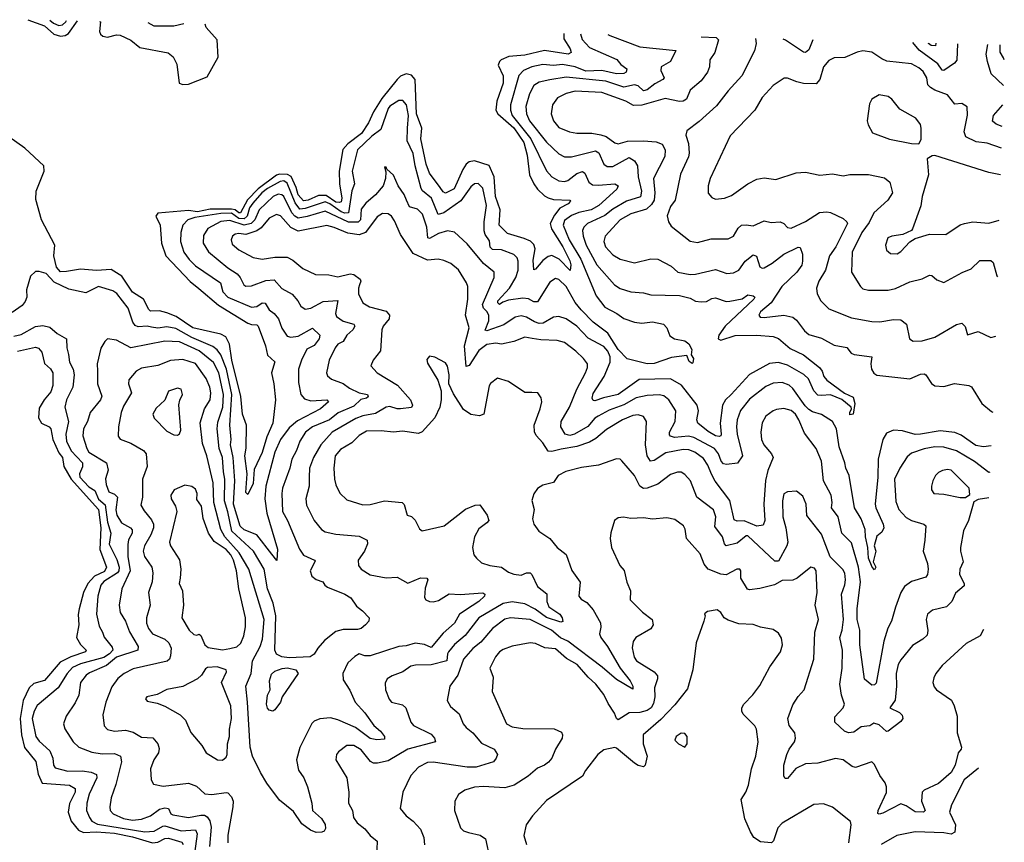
# Model space of a CAD drawing. Extents: x 1552294 to 1694791, y 811929 to 917222.
# Tile 643 of 643: x 1689317 to 1694791, y 909687 to 914257. Entities that reach past the tile are written whole.
import ezdxf

# ---------------------------------------------------------------- set-up
doc = ezdxf.new("R2010")
doc.units = 0

msp = doc.modelspace()

# ---------------------------------------------------------------- linework, layer by layer
at = {"layer": '0CON10XD'}
for points in [[(1689363.1, 914257.2), (1689455, 914223.4), (1689507.3, 914177.3), (1689545, 914165.9), (1689570.5, 914169.5), (1689589.1, 914180.9), (1689639.4, 914250.7)], [(1689484.8, 914254.3), (1689505, 914237.6), (1689535, 914225.9), (1689555, 914229), (1689574.6, 914245.4), (1689578.3, 914252.2)], [(1689760.4, 914247.9), (1689765.8, 914245.8), (1689761.5, 914191.5), (1689766.2, 914176.2), (1689778.6, 914165), (1689805, 914160), (1689855, 914173.2), (1689875, 914171.8), (1689935, 914143.4), (1689985, 914102.5), (1690143.5, 914073.5), (1690171.1, 914051.1), (1690190.9, 914010.9), (1690204.3, 913905), (1690225, 913897.9), (1690255, 913899.8), (1690360.2, 913939.8), (1690420.5, 914049.5), (1690415.1, 914145.1), (1690353.7, 914213.7), (1690348.6, 914231.8)], [(1690030.2, 914240.8), (1690063.7, 914223.7), (1690175, 914222.5), (1690228.8, 914235.2)], [(1692341.3, 914181), (1692341.4, 914151.4), (1692376.8, 914095), (1692382.9, 914075), (1692366.7, 914065), (1692235, 914085.8), (1692125, 914060.8), (1692037, 914053), (1691994.5, 914035), (1691983.9, 914025), (1691977.8, 914005), (1692004.6, 913945), (1692005.7, 913905), (1691968.8, 913805), (1691964.2, 913755), (1691975.2, 913735), (1692065, 913655.7), (1692119.9, 913575), (1692138.7, 913505), (1692151.6, 913395), (1692174.9, 913344.9), (1692195.9, 913315), (1692235, 913277.9), (1692255, 913267), (1692285, 913258.1), (1692375, 913255.4), (1692378.9, 913248.9), (1692366.5, 913235), (1692320.4, 913209.6), (1692289.4, 913170.6), (1692266.8, 913125), (1692274.2, 913095), (1692337, 912995), (1692375, 912918.2), (1692381.1, 912895), (1692376.9, 912863.1), (1692316.6, 912926.6), (1692275, 912947.2), (1692255, 912940.8), (1692225, 912919.3), (1692185, 912871.2), (1692175, 912867.5), (1692171.4, 912921.4), (1692181.9, 912985), (1692175, 913009.1), (1692156.1, 913026.1), (1692121.7, 913041.7), (1692029, 913069), (1691981.9, 913115), (1691988.8, 913201.2), (1691962.2, 913275), (1691954.4, 913385), (1691926.4, 913446.4), (1691846.3, 913473.7), (1691815, 913467.5), (1691799.7, 913455), (1691781.6, 913425), (1691732.1, 913317.9), (1691685, 913293.6), (1691670.8, 913300.7), (1691654.8, 913325), (1691595, 913404.2), (1691577.1, 913455), (1691547.7, 913595), (1691552.7, 913655), (1691522.9, 913735), (1691515.3, 913925.3), (1691495, 913948.9), (1691466, 913956), (1691435, 913943.2), (1691415, 913925.2), (1691330.6, 913819.4), (1691283.8, 913745), (1691257.2, 913685), (1691216.5, 913625), (1691141.9, 913568.1), (1691114.3, 913535.7), (1691093.1, 913415), (1691094.8, 913345), (1691107.4, 913265), (1691104.1, 913245.9), (1691095, 913241), (1691075, 913244.2), (1691020.4, 913280.4), (1690979, 913281), (1690920.3, 913255), (1690895, 913250.8), (1690864.7, 913285), (1690854.3, 913325), (1690826.9, 913386.9), (1690806.9, 913396.9), (1690761.1, 913398.9), (1690745, 913393.3), (1690642.1, 913317.9), (1690583.7, 913256.3), (1690545, 913184), (1690535, 913183.6), (1690515, 913200.4), (1690495, 913205.2), (1690376, 913204), (1690305, 913190.6), (1690255, 913198), (1690085, 913182.5), (1690074.5, 913165), (1690098.8, 913115), (1690105.2, 913015), (1690129.4, 912945), (1690265, 912803.6), (1690313.7, 912763.7), (1690422.2, 912672.2), (1690585, 912571.4), (1690605, 912563.5), (1690635, 912562.2), (1690643.8, 912555), (1690683.1, 912445), (1690694.2, 912394.2), (1690735.7, 912355.7), (1690717.5, 912295), (1690730, 912235), (1690738.5, 912145), (1690725.3, 912015), (1690690.6, 911939.4), (1690665, 911852.1), (1690621.5, 911758.5), (1690615, 911680), (1690585, 911620), (1690575, 911630), (1690581.8, 911735), (1690569.5, 911835), (1690577.1, 911877.1), (1690578.1, 912005), (1690555.7, 912065.7), (1690546.2, 912163.8), (1690496, 912365), (1690484.5, 912455), (1690462.3, 912495), (1690435, 912510.9), (1690278.9, 912545), (1690187.5, 912607.5), (1690135, 912629.4), (1690095, 912639.6), (1690045, 912638.4), (1690035, 912646.4), (1690005, 912704.2), (1689944.4, 912744.4), (1689885, 912831.6), (1689825, 912868.7), (1689745, 912864.4), (1689655, 912871.8), (1689578.1, 912858.1), (1689545, 912857.1), (1689522.7, 912882.7), (1689507.7, 912945), (1689512.9, 913005), (1689437.6, 913145), (1689407.8, 913257.8), (1689409, 913305), (1689452.7, 913415), (1689451.5, 913445), (1689345, 913544.2), (1689256, 913606)], [(1692435.1, 914178.8), (1692443.4, 914146.6), (1692485, 914103.1), (1692636.9, 914036.9), (1692658.3, 914008.3), (1692691.8, 913985), (1692688.8, 913965), (1692675, 913957.8), (1692635, 913956.1), (1692554.2, 913974.1), (1692465, 913971), (1692405, 913994.5), (1692335, 914008.1), (1692285, 914002.4), (1692225, 914009), (1692165, 913994.8), (1692117.9, 913975), (1692091.9, 913948.1), (1692046.4, 913783.6), (1692045.2, 913754.8), (1692054.8, 913725), (1692158.2, 913595), (1692246.7, 913416.7), (1692275, 913384.6), (1692315, 913362.8), (1692345, 913359.1), (1692365, 913364.7), (1692415, 913402.6), (1692445, 913413.8), (1692458.5, 913405), (1692480.8, 913355), (1692500.7, 913340.7), (1692535, 913337.5), (1692625, 913346), (1692644.3, 913335), (1692636.4, 913315), (1692536.5, 913225), (1692495, 913201.5), (1692425, 913186.3), (1692385, 913169.8), (1692345, 913141.2), (1692338.6, 913115), (1692370.9, 913035), (1692437.5, 912927.5), (1692522.3, 912722.3), (1692569.8, 912659.8), (1692636.2, 912625), (1692675, 912596.9), (1692735, 912577.8), (1692775, 912570.8), (1692835, 912579.5), (1692896.7, 912565), (1692913.8, 912545), (1692931.7, 912501.7), (1692957.5, 912485), (1693015, 912472.9), (1693037.1, 912457.1), (1693054.3, 912425), (1693050, 912395), (1693062.2, 912375), (1693058.6, 912351.4), (1693055, 912346.7), (1693038.9, 912358.9), (1693025, 912392.5), (1692940.2, 912379.8), (1692845, 912347), (1692805, 912345.2), (1692695, 912372.9), (1692644.9, 912425), (1692586.5, 912516.5), (1692505, 912576.7), (1692438.5, 912645), (1692405.8, 912685.8), (1692354.6, 912774.6), (1692315, 912814.7), (1692295, 912818.7), (1692265, 912798.9), (1692195, 912690.7), (1692175, 912690.6), (1692145, 912706.7), (1692115, 912710.2), (1692035, 912699.7), (1692002.6, 912687.4), (1691985, 912675.5), (1691975.5, 912685), (1691975.3, 912695), (1692039.6, 912765), (1692074.8, 912825.2), (1692089.2, 912865), (1692087.9, 912915), (1692081.8, 912935), (1692065, 912952.3), (1691995, 912979.1), (1691945, 912980.7), (1691933.5, 912993.5), (1691929.6, 913029.6), (1691904.6, 913064.6), (1691900, 913085), (1691899.8, 913135), (1691911.9, 913225), (1691891.6, 913321.6), (1691866.8, 913346.8), (1691845, 913344.5), (1691825, 913328.2), (1691769, 913251), (1691675, 913184.3), (1691644.3, 913174.3), (1691606.7, 913265), (1691556.4, 913306.4), (1691549, 913319), (1691515.5, 913445.5), (1691504.1, 913514.1), (1691471.1, 913585), (1691473.3, 913655), (1691478.8, 913725), (1691466.9, 913785), (1691447.9, 913807.9), (1691425, 913808.9), (1691375, 913776.1), (1691365, 913763.3), (1691325, 913647.7), (1691275, 913610.5), (1691195.3, 913535), (1691166.3, 913415), (1691179.1, 913345), (1691164.1, 913305.9), (1691145, 913183.9), (1691125, 913182.3), (1691105, 913189.7), (1691042.1, 913235), (1691015, 913245.3), (1690905, 913208.5), (1690874.9, 913204.9), (1690849, 913239), (1690805, 913348.8), (1690785, 913362.4), (1690765, 913358.6), (1690695, 913319.1), (1690664.2, 913295), (1690612.7, 913237.3), (1690595, 913211.2), (1690582.5, 913165), (1690565, 913151.1), (1690535, 913153.5), (1690495, 913181.7), (1690435, 913181.4), (1690291.3, 913158.7), (1690252.1, 913145), (1690224.1, 913115), (1690212.5, 913075), (1690211.8, 913025), (1690230.3, 912965), (1690259.5, 912925), (1690295, 912890.3), (1690433.4, 912795), (1690446.2, 912745), (1690473.9, 912715), (1690605, 912661.1), (1690635.9, 912664.1), (1690665, 912684.7), (1690682.3, 912682.3), (1690704.8, 912644.8), (1690732.7, 912625), (1690755.7, 912595.7), (1690775, 912544.3), (1690805, 912498.8), (1690825, 912494.2), (1690865, 912498.5), (1690945, 912544.3), (1690986.4, 912505), (1690981.9, 912485), (1690955, 912446.5), (1690914, 912426), (1690883.3, 912365), (1690867.7, 912315), (1690868, 912242), (1690879.2, 912175), (1690900.4, 912150.4), (1690935, 912139), (1691025, 912145.3), (1691034.4, 912135), (1690990, 912095), (1690861.8, 912028.2), (1690815, 911990.5), (1690766.4, 911925), (1690734.8, 911855.2), (1690685.6, 911665), (1690680.7, 911595), (1690691.3, 911515), (1690750.2, 911315), (1690747, 911253), (1690718.5, 911288.5), (1690636.2, 911395), (1690565, 911423.8), (1690543.2, 911443.2), (1690506.1, 911565), (1690514, 911696), (1690503.5, 911825), (1690488.3, 911895), (1690492.4, 911925), (1690485.2, 912005), (1690496.9, 912175), (1690466.7, 912316.7), (1690435.5, 912395.5), (1690415, 912423.8), (1690391.2, 912441.2), (1690275, 912492.4), (1690185, 912541.2), (1690135, 912551.9), (1690085, 912543.5), (1690049.9, 912549.9), (1690025, 912555.2), (1689975, 912551.3), (1689958.8, 912558.8), (1689946.8, 912576.8), (1689920, 912655), (1689856.8, 912736.8), (1689835, 912751.1), (1689755, 912774.6), (1689685, 912740), (1689589.8, 912759.8), (1689508.8, 912798.8), (1689465, 912846.9), (1689425, 912859.2), (1689405, 912858), (1689377.8, 912832.2), (1689355.8, 912755.8), (1689356.7, 912715), (1689348.5, 912691.5), (1689330.9, 912669.1), (1689275, 912630)], [(1692587.1, 914175.2), (1692598.6, 914168.6), (1692765, 914106.6), (1692965.5, 914085.5), (1692934.3, 914025), (1692883.6, 913995), (1692881.8, 913975), (1692900, 913935), (1692892.9, 913925), (1692848.3, 913901.7), (1692805, 913867.4), (1692785, 913861.4), (1692755, 913890), (1692735.9, 913895.9), (1692675, 913883), (1692575, 913915.2), (1692355, 913938.4), (1692265, 913924), (1692205, 913910.7), (1692175, 913892.5), (1692151.1, 913845), (1692131.1, 913775), (1692134.3, 913735), (1692151.7, 913695), (1692245, 913576), (1692315, 913512.9), (1692345.9, 913495.9), (1692385, 913494.7), (1692518.6, 913528.6), (1692537, 913517), (1692564.6, 913455), (1692582.6, 913442.6), (1692615, 913442.5), (1692705, 913491.7), (1692735, 913473.4), (1692752.1, 913445), (1692755.2, 913385), (1692773.5, 913305), (1692767.5, 913272.5), (1692691.2, 913248.8), (1692615.3, 913205), (1692570.4, 913169.6), (1692474.6, 913125), (1692452.5, 913105), (1692446.8, 913086.8), (1692450, 913055), (1692466, 913005), (1692525.2, 912895.2), (1692623.8, 912783.8), (1692655, 912764.6), (1692715, 912744.6), (1692785, 912740), (1692825, 912729.4), (1692984.8, 912724.8), (1693045, 912709.7), (1693075, 912693.9), (1693105, 912689.5), (1693135, 912692), (1693165, 912708.6), (1693185, 912711.9), (1693245, 912692.6), (1693265, 912693.2), (1693333.4, 912706.6), (1693365, 912727.9), (1693393.8, 912723.8), (1693403.1, 912715), (1693399.2, 912705), (1693238.9, 912555), (1693203.9, 912505), (1693200.9, 912485), (1693215, 912476.5), (1693295, 912502.4), (1693414.8, 912505.2), (1693506.6, 912496.6), (1693535, 912486.8), (1693601, 912431), (1693673.6, 912395), (1693762.7, 912325), (1693778.1, 912305), (1693788.1, 912275), (1693805, 912255.6), (1693903.1, 912183.1), (1693949.7, 912159.7), (1693960, 912125), (1693951.2, 912065), (1693931.3, 912061.3), (1693931.4, 912075), (1693942, 912095), (1693938.8, 912105), (1693887.4, 912147.4), (1693825, 912174), (1693775, 912168.6), (1693755, 912172.2), (1693732.5, 912195), (1693701.6, 912261.6), (1693676.8, 912286.8), (1693585, 912337.4), (1693535, 912352.2), (1693485, 912347.8), (1693374, 912286), (1693271.8, 912175), (1693240, 912145), (1693224.8, 912115.2), (1693210.7, 912015), (1693217.1, 911955), (1693214.7, 911945.3), (1693205, 911941.2), (1693185, 911946.1), (1693145, 911969.2), (1693087.8, 912015), (1693082.1, 912035), (1693091, 912085), (1693083.6, 912115), (1692997.1, 912227.1), (1692935, 912261.3), (1692760.7, 912259.3), (1692645, 912175.2), (1692562.6, 912157.4), (1692515, 912140.5), (1692505, 912142.5), (1692500.4, 912155), (1692505, 912180), (1692566.1, 912275), (1692599.2, 912355), (1692599.7, 912385), (1692587.2, 912415), (1692565, 912440.9), (1692478, 912488), (1692413.8, 912555), (1692355, 912596.1), (1692315, 912607.5), (1692285, 912603.9), (1692228, 912572), (1692205, 912568.9), (1692178.2, 912578.2), (1692135, 912605.3), (1692105, 912612.8), (1692072.5, 912605), (1692008.1, 912561.9), (1691915, 912527.9), (1691905, 912531.8), (1691924.7, 912584.7), (1691924.4, 912614.4), (1691915.8, 912635), (1691894.7, 912655), (1691890, 912675), (1691954.6, 912825), (1691954.4, 912855), (1691895, 912902.9), (1691805, 913012.5), (1691735, 913076.7), (1691695, 913083.8), (1691645, 913070.3), (1691595, 913041.7), (1691585.3, 913045.3), (1691580.7, 913105), (1691556.3, 913176.3), (1691529.4, 913205), (1691485, 913217.5), (1691466.7, 913255), (1691455, 913286.7), (1691421.1, 913335), (1691395, 913393.3), (1691357.5, 913427.5), (1691355, 913437.5), (1691345, 913440), (1691352.5, 913412.5), (1691350, 913375), (1691338.5, 913335), (1691295.9, 913284.1), (1691242.3, 913237.7), (1691215.9, 913205), (1691211.1, 913145), (1691198.3, 913131.7), (1691145, 913132.6), (1691015, 913194.3), (1690915, 913163.7), (1690865, 913155.1), (1690845.9, 913165.9), (1690830, 913185), (1690785, 913274.8), (1690774.2, 913284.2), (1690755, 913287.5), (1690726.4, 913275), (1690648.8, 913201.2), (1690624.9, 913145), (1690603.3, 913125), (1690565, 913115.4), (1690485, 913142.1), (1690435, 913136.6), (1690363.2, 913096.8), (1690338.9, 913058.9), (1690336.9, 913015), (1690367.7, 912967.7), (1690475, 912879.1), (1690525.4, 912845), (1690543.8, 912825), (1690563.6, 912785), (1690575, 912777.3), (1690605, 912778.2), (1690685, 912808.9), (1690731.3, 912811.3), (1690775, 912764.6), (1690832.4, 912732.4), (1690863.5, 912695), (1690879.4, 912665), (1690905, 912648.5), (1690935, 912655.3), (1691005, 912692.6), (1691085, 912698), (1691072.4, 912625), (1691078.1, 912608.1), (1691115, 912582.8), (1691174, 912565), (1691180.9, 912555), (1691169.7, 912535), (1691135.9, 912505), (1691115, 912468.9), (1691085.9, 912454.1), (1691070.5, 912435), (1691037.9, 912365), (1691023.5, 912295), (1691029.1, 912279.1), (1691049.8, 912259.8), (1691115, 912236.2), (1691151, 912211), (1691205, 912183.6), (1691250, 912175), (1691255, 912162), (1691245.9, 912154.1), (1691213, 912147), (1691175, 912109.4), (1691087.2, 912072.8), (1691039.1, 912035), (1690944.6, 911995), (1690906.4, 911965), (1690873.8, 911916.2), (1690856.4, 911863.6), (1690830, 911815), (1690818.2, 911765), (1690778.4, 911655), (1690773.8, 911625), (1690777.6, 911525), (1690806, 911476), (1690872.5, 911315), (1690895, 911282.7), (1690956.7, 911255), (1690959.2, 911249.2), (1690932.7, 911195), (1690940.4, 911165), (1690965, 911146.7), (1691003.3, 911135), (1691013.8, 911115), (1691028, 911105), (1691124.2, 911065.8), (1691157.5, 911045), (1691188.8, 910998.8), (1691223.2, 910973.2), (1691259.5, 910935), (1691257.6, 910915), (1691239.3, 910895), (1691215, 910875.9), (1691195, 910868.9), (1691115, 910870.5), (1691075, 910858.1), (1691012, 910808), (1690974.1, 910765.9), (1690955, 910732.2), (1690932.9, 910717.1), (1690815, 910711.3), (1690775, 910718.5), (1690745, 910732.4), (1690735.7, 910755), (1690741.7, 910945), (1690727.1, 911015), (1690693.9, 911095), (1690675.4, 911205.4), (1690616.6, 911305), (1690496.7, 911415), (1690473.6, 911523.6), (1690455.8, 911584.2), (1690458.4, 911705), (1690449.6, 911745), (1690444.5, 911825), (1690425.8, 911875), (1690415.2, 911985.2), (1690418.9, 912021.1), (1690447.3, 912105), (1690450.8, 912175), (1690424, 912295), (1690395, 912353.4), (1690315, 912418.3), (1690205, 912467.6), (1690125, 912471.3), (1689935, 912434.6), (1689855, 912477.8), (1689806.1, 912483.9), (1689789.7, 912470.3), (1689767.6, 912432.4), (1689747.7, 912345), (1689749.2, 912305), (1689750, 912235), (1689774.4, 912165), (1689765.6, 912145), (1689708.7, 912075), (1689693.5, 912025), (1689672.4, 911985), (1689668.8, 911945), (1689689.8, 911875), (1689701.9, 911855), (1689798.9, 911795), (1689810, 911755), (1689793.7, 911706.3), (1689797.5, 911675), (1689812.5, 911635), (1689845, 911621.2), (1689860.8, 911605), (1689852.5, 911535), (1689857.9, 911505), (1689883, 911463), (1689932.9, 911435), (1689943, 911423), (1689941.9, 911405), (1689922.7, 911367.3), (1689917.6, 911342.4), (1689919.2, 911275), (1689931.7, 911195), (1689884.6, 911095), (1689869.7, 911005), (1689875, 910964), (1689905.2, 910915.2), (1689926.8, 910856.8), (1689976.7, 910775), (1689974.6, 910755), (1689855, 910716.1), (1689799.7, 910670.3), (1689705, 910628.3), (1689687.3, 910615), (1689656, 910575), (1689645.8, 910504.2), (1689625, 910461.4), (1689575, 910388), (1689561.4, 910345), (1689567.6, 910317.6), (1689613.8, 910245), (1689645.3, 910215.3), (1689717.6, 910187.6), (1689775, 910179.7), (1689845, 910181.5), (1689877.5, 910165), (1689883.5, 910135), (1689852.2, 910007.8), (1689825.3, 909934.7), (1689817.5, 909885), (1689820.4, 909865), (1689837.1, 909845), (1689895, 909820.4), (1689945, 909810.5), (1689995, 909815.6), (1690045, 909834.2), (1690095, 909871.6), (1690125, 909879.7), (1690145.4, 909875.4), (1690157.8, 909845), (1690169.1, 909839.1), (1690255, 909824.7), (1690325, 909838.3), (1690345, 909837.6), (1690359.7, 909829.7), (1690375, 909807.1), (1690382.2, 909772.2), (1690371.5, 909665)], [(1693105, 914161.4), (1693188.7, 914159.2), (1693201.9, 914145), (1693181.4, 914075), (1693152.9, 914035), (1693152.2, 913995), (1693140.5, 913965), (1693105, 913916.9), (1693045, 913866), (1693024.3, 913815), (1693006, 913804), (1692985, 913802.7), (1692905, 913819.5), (1692775, 913782.2), (1692729.7, 913779.7), (1692686.9, 913805), (1692553.2, 913853.2), (1692405, 913859.8), (1692355, 913846.8), (1692306.2, 913823.8), (1692278.6, 913785), (1692271.1, 913735), (1692284.5, 913695), (1692315, 913657.5), (1692373.7, 913633.6), (1692415, 913626), (1692497.3, 913627.3), (1692548.3, 913618.3), (1692577.9, 913607.9), (1692625, 913573.2), (1692645, 913566.7), (1692696.8, 913583.2), (1692785, 913584.4), (1692855, 913578), (1692888.9, 913565), (1692904.8, 913535), (1692903.3, 913496.7), (1692841.3, 913375), (1692848.9, 913295), (1692843.8, 913255), (1692830.1, 913229.9), (1692802, 913205), (1692715, 913179.2), (1692655.4, 913145), (1692572, 913055), (1692563.9, 913025), (1692573.8, 912995), (1692615, 912950.4), (1692655, 912927.5), (1692735, 912906.2), (1692825, 912929.5), (1692865, 912926.2), (1692938.9, 912888.9), (1692975, 912854.5), (1693045, 912841.8), (1693075, 912843.6), (1693185, 912869.6), (1693247.6, 912847.6), (1693285, 912851.1), (1693315, 912865.6), (1693350.8, 912915), (1693395, 912951.1), (1693412.8, 912942.8), (1693432.5, 912885), (1693445, 912877.5), (1693455, 912879.1), (1693500, 912905), (1693564.4, 912955), (1693645, 912994.2), (1693655, 912991.2), (1693668.8, 912955), (1693669.6, 912915), (1693665, 912894.2), (1693638.2, 912855), (1693554.7, 912775), (1693495.2, 912684.8), (1693435.6, 912635), (1693425.8, 912615), (1693433.8, 912605), (1693455, 912602.7), (1693565, 912616.2), (1693615, 912605.4), (1693635, 912588.1), (1693679.2, 912529.2), (1693705, 912508.5), (1693775, 912487.3), (1693845, 912448.8), (1693915, 912436.6), (1693939.4, 912405), (1693956.5, 912396.5), (1694054, 912385), (1694048.8, 912345), (1694052.7, 912315), (1694065, 912292.9), (1694081.9, 912281.9), (1694265, 912262.1), (1694325, 912287.8), (1694345, 912290), (1694355, 912284), (1694386, 912236), (1694405, 912223.8), (1694455, 912218.8), (1694513.1, 912236.9), (1694594.4, 912224.4), (1694607.5, 912217.5), (1694666.5, 912125), (1694720.2, 912080.2), (1694726.1, 912077.8)], [(1693407.1, 914153.3), (1693410.4, 914125), (1693401.8, 914085), (1693331.1, 913945), (1693255, 913861.9), (1693190.8, 913779.1), (1693095, 913691.2), (1693025, 913640), (1693020.5, 913615), (1693035, 913570), (1693039.2, 913515), (1693035.3, 913494.8), (1692991.2, 913398.8), (1692961.5, 913255), (1692935, 913219.2), (1692917, 913167), (1692924.3, 913135), (1692939.5, 913109.5), (1693045, 913027.1), (1693085, 913018.9), (1693160.9, 913039.1), (1693255, 913040.4), (1693285.3, 913054.7), (1693311, 913099), (1693330, 913115), (1693355, 913118.2), (1693395, 913112.1), (1693455, 913139.4), (1693495, 913130.8), (1693545, 913134.3), (1693565, 913124.2), (1693585, 913102.9), (1693605, 913099.5), (1693685, 913136.8), (1693763.1, 913186.9), (1693805, 913190.3), (1693825, 913186.7), (1693895, 913153.3), (1693915.2, 913135.2), (1693918.2, 913125), (1693855, 912994.6), (1693819.3, 912945), (1693796.1, 912865), (1693759.2, 912805), (1693746.7, 912765), (1693750, 912735), (1693770.6, 912695), (1693815, 912651.4), (1693940.5, 912600.5), (1694055, 912580.5), (1694097.9, 912577.9), (1694175, 912591.8), (1694215, 912590), (1694247.8, 912565), (1694264.2, 912485), (1694285, 912472), (1694335, 912473.1), (1694405, 912493.8), (1694525, 912563.6), (1694555, 912570.8), (1694572.5, 912552.5), (1694586.7, 912506.7), (1694645, 912524.4), (1694715, 912492.5), (1694743.3, 912499.2)], [(1693726.4, 914144.8), (1693705, 914089.2), (1693685, 914075.7), (1693675, 914076.6), (1693575, 914142.7), (1693561.9, 914149.2)], [(1694530.8, 914123.4), (1694527.6, 914032.4), (1694514.2, 914015.8), (1694455, 913974.1), (1694445, 913977.1), (1694421.7, 914011.7), (1694317.2, 914087.2), (1694282.4, 914130)], [(1694409.5, 914126.6), (1694408.6, 914111.4), (1694385, 914114.1), (1694370, 914125), (1694368.6, 914127.7)], [(1694774.3, 913544.1), (1694695, 913571.3), (1694635, 913579.6), (1694576, 913606), (1694566.9, 913635), (1694586.6, 913726.6), (1694585, 913773.3), (1694555, 913791.2), (1694515, 913788), (1694475, 913840.5), (1694405, 913865.3), (1694380.3, 913880.3), (1694366.1, 913896.1), (1694360, 913935), (1694338.9, 913968.9), (1694315, 913990.4), (1694275, 914011.9), (1694137.3, 914027.3), (1694109.1, 914039.1), (1694055, 914077.5), (1694005, 914084.4), (1693972.4, 914077.6), (1693905, 914047.5), (1693845, 914044.5), (1693815, 914030.6), (1693785.3, 913994.7), (1693764.5, 913925.5), (1693745, 913901.4), (1693675, 913903.1), (1693637.1, 913912.9), (1693585, 913932.5), (1693567.6, 913932.4), (1693505, 913891.9), (1693444.7, 913825.3), (1693403.1, 913755), (1693267.2, 913612.8), (1693155.4, 913374.6), (1693144.4, 913335), (1693145, 913293.3), (1693165, 913268.8), (1693185, 913260.8), (1693235, 913265.6), (1693275, 913281.1), (1693364.7, 913345.3), (1693415, 913370.9), (1693455, 913378.2), (1693519.8, 913370.2), (1693633.3, 913406.7), (1693685, 913409.6), (1693765, 913393.3), (1693835, 913400.4), (1693895, 913390), (1693932.2, 913397.8), (1694035, 913397.3), (1694125, 913378.8), (1694154.3, 913355), (1694170, 913295), (1694142.7, 913255), (1694064.6, 913185), (1694040.1, 913129.9), (1693998.1, 913075), (1693945.4, 912965), (1693941.9, 912855), (1693991.4, 912775), (1694005, 912762.9), (1694035, 912754.5), (1694145, 912753.8), (1694185.3, 912764.7), (1694265, 912801.5), (1694335, 912817.9), (1694375, 912838.5), (1694387, 912837), (1694415, 912811.9), (1694455, 912797.5), (1694557, 912853), (1694607.3, 912872.7), (1694655, 912919.4), (1694715, 912918.6), (1694728.3, 912908.3), (1694748.6, 912835), (1694752.9, 912828.6)], [(1694786, 913892.2), (1694717, 913957), (1694697.2, 914025), (1694690.8, 914065), (1694698.3, 914118.9)], [(1694790.7, 914033.9), (1694787.1, 914045), (1694767.6, 914077.6), (1694768.6, 914117)], [(1694315, 913567.5), (1694328.3, 913591.7), (1694329.2, 913655), (1694324.2, 913675), (1694299.8, 913709.8), (1694209.6, 913759.6), (1694165, 913815.8), (1694145, 913830.6), (1694095, 913840), (1694054.5, 913815.5), (1694040.9, 913789.1), (1694028.6, 913695), (1694033.5, 913673.5), (1694058.3, 913628.3), (1694153.1, 913593.1), (1694275, 913569.2), (1694315, 913567.5)], [(1694778.4, 913664), (1694745, 913676.8), (1694724.2, 913694.2), (1694730.3, 913725), (1694782.4, 913783.8)], [(1694769.6, 913395.2), (1694705, 913408.6), (1694405, 913503.3), (1694389.3, 913500.7), (1694362.5, 913485), (1694368.6, 913395), (1694333.3, 913275), (1694326.3, 913223.7), (1694281.2, 913095), (1694274.2, 913085.8), (1694226, 913064), (1694165.3, 913054.7), (1694142.9, 913045), (1694129.4, 913005), (1694135, 912976.7), (1694157.9, 912957.9), (1694195, 912955.8), (1694215, 912969.2), (1694265, 913024), (1694295, 913042), (1694374.1, 913065.9), (1694465, 913063.1), (1694545, 913117.1), (1694570, 913125), (1694615, 913134.4), (1694705, 913127.1), (1694762.2, 913143.5)], [(1694717.3, 911889.9), (1694675.8, 911884.2), (1694632.4, 911892.4), (1694550, 911950), (1694515, 911963.9), (1694435, 911974), (1694325, 911955.2), (1694295, 911953.5), (1694225, 911973.6), (1694175, 911976.2), (1694135, 911960), (1694115.4, 911924.6), (1694089.1, 911815), (1694087, 911715), (1694073.1, 911565), (1694076.7, 911545), (1694117.7, 911455), (1694120.6, 911435), (1694110.3, 911409.7), (1694082.8, 911387.2), (1694068.2, 911335), (1694075.9, 911305), (1694061.4, 911245), (1694076.2, 911215), (1694068.3, 911201.7), (1694055.7, 911215), (1694035, 911266.2), (1694032.9, 911325), (1694018.6, 911385), (1694018.1, 911425), (1693994.4, 911485), (1693958.2, 911545), (1693928.7, 911725), (1693910.5, 911765), (1693905, 911796.2), (1693873.3, 911885), (1693857.1, 911985), (1693835.9, 912025), (1693775, 912063.2), (1693725, 912078.3), (1693705, 912091.5), (1693683, 912113), (1693615, 912208.5), (1693595, 912226.1), (1693555, 912242.5), (1693505, 912237.3), (1693465, 912220.4), (1693375, 912150), (1693323.9, 912086.1), (1693305.2, 912034.8), (1693301.9, 911995), (1693305.3, 911955), (1693334.8, 911835), (1693306.8, 911793.2), (1693246, 911786), (1693230.4, 911790.4), (1693217.1, 911805), (1693202.1, 911845), (1693179, 911875), (1693065, 911937), (1693035, 911943.8), (1692956.9, 911936.9), (1692935, 911942.9), (1692929.2, 911950.8), (1692928.8, 911965), (1692961.2, 912025), (1692964, 912085), (1692926.3, 912146.3), (1692897.4, 912167.4), (1692873, 912173), (1692805, 912169.7), (1692745, 912155.7), (1692675, 912117.7), (1692595, 912087.6), (1692533.3, 912055), (1692515, 912042.8), (1692475, 911996.5), (1692401.8, 911955), (1692375, 911947.6), (1692348.9, 911955), (1692325.4, 911995), (1692326.7, 912025), (1692374.1, 912105), (1692414.8, 912205.2), (1692461.8, 912295), (1692473.8, 912325), (1692473.5, 912345), (1692451.5, 912375), (1692409.1, 912415), (1692345, 912463.8), (1692305, 912475.4), (1692215, 912478.4), (1692166.4, 912486.4), (1692125, 912493.1), (1692065, 912470), (1691995, 912455.4), (1691965, 912460), (1691915, 912452.8), (1691869.7, 912420.3), (1691815, 912336.2), (1691800, 912330), (1691790.2, 912445), (1691816.1, 912546.1), (1691795.9, 912615), (1691808.2, 912705), (1691807.7, 912775), (1691801.8, 912795), (1691757.4, 912867.4), (1691713.5, 912903.5), (1691675, 912920), (1691643, 912927), (1691585, 912921.1), (1691505, 912958.6), (1691435, 913064.4), (1691400, 913140), (1691383.6, 913165), (1691365, 913178.9), (1691335, 913181.1), (1691305, 913162), (1691239.2, 913075), (1691205, 913062), (1691141.7, 913071.7), (1691065, 913103.5), (1691025, 913113.3), (1690865, 913082.1), (1690825, 913102.7), (1690767.6, 913167.6), (1690745, 913175.3), (1690704.6, 913155.4), (1690659.1, 913100.9), (1690636.2, 913083.8), (1690575, 913064.7), (1690535, 913069.2), (1690514.7, 913065.3), (1690499.4, 913055), (1690492.1, 913035), (1690499.3, 913009.3), (1690535, 912978.2), (1690615, 912936.9), (1690665, 912927.3), (1690735, 912938.4), (1690805, 912938.2), (1690835, 912921.4), (1690890.8, 912875), (1690962.4, 912842.4), (1691035, 912839.1), (1691085, 912829.6), (1691155, 912844.7), (1691175, 912841.6), (1691210.4, 912815), (1691213.2, 912805), (1691206.8, 912785), (1691200, 912765), (1691200.7, 912735), (1691224.1, 912684.1), (1691262.6, 912662.6), (1691355, 912638.8), (1691373.5, 912615), (1691370.9, 912595), (1691338.5, 912555), (1691330, 912535), (1691322.4, 912417.6), (1691281.8, 912365), (1691270, 912335), (1691305, 912295.7), (1691417.7, 912227.7), (1691490, 912145), (1691501.4, 912115), (1691495, 912102.9), (1691435, 912095.3), (1691415, 912094.7), (1691375, 912107.6), (1691355, 912105.3), (1691295, 912070), (1691225, 912056.6), (1691185, 912042.2), (1691055, 911965.8), (1690991.1, 911895), (1690950.7, 911825), (1690928.8, 911765), (1690926.7, 911716.7), (1690926.8, 911665), (1690908.2, 911595), (1690911.2, 911561.2), (1690954.4, 911475), (1690995.3, 911425.3), (1691015, 911412.9), (1691075, 911399.6), (1691205, 911388.2), (1691249.2, 911365), (1691251.1, 911345), (1691234.7, 911305.3), (1691198.1, 911255), (1691200, 911225), (1691216, 911205), (1691265, 911173.8), (1691355, 911155.9), (1691415, 911160), (1691475, 911127.1), (1691545, 911157.1), (1691580, 911155), (1691586.2, 911145), (1691571.7, 911098.3), (1691568.1, 911048.1), (1691575, 911034.2), (1691595, 911025.6), (1691615, 911023.3), (1691645, 911030), (1691705, 911067.1), (1691765, 911064.7), (1691892.7, 911072.7), (1691903.3, 911065), (1691900.8, 911055), (1691870, 911025), (1691831.7, 911001.7), (1691762.1, 910955), (1691733.9, 910905), (1691671.5, 910848.5), (1691605, 910769.6), (1691567, 910787), (1691515, 910793.2), (1691465, 910778), (1691425, 910774.3), (1691265, 910724.1), (1691235, 910723.8), (1691205, 910734.4), (1691179.5, 910720.5), (1691141.9, 910685), (1691112.9, 910625), (1691115, 910590), (1691152.1, 910532.1), (1691182.2, 910465), (1691236.3, 910406.3), (1691286, 910336), (1691323.3, 910305), (1691346, 910275), (1691345, 910260), (1691303.2, 910256.8), (1691265, 910264.7), (1691184.5, 910324.5), (1691085, 910367.9), (1691045, 910379.1), (1690985, 910372.5), (1690955, 910360.6), (1690942.1, 910347.9), (1690875.3, 910214.7), (1690856.8, 910145), (1690867.3, 910087.3), (1690896.5, 910045), (1690916.5, 909995), (1690941.1, 909905), (1690944.1, 909864.1), (1690995, 909820), (1691015.5, 909785.5), (1691017.8, 909765), (1691010, 909750), (1690997, 909743), (1690965, 909741.8), (1690934.4, 909755), (1690885, 909789.6), (1690838.9, 909858.9), (1690762.4, 909922.4), (1690690.4, 910015), (1690655.4, 910075), (1690612, 910165), (1690598.8, 910215), (1690584, 910465), (1690573.6, 910555), (1690603.7, 910625), (1690610.9, 910695), (1690653.3, 910775), (1690666.1, 910815), (1690676.5, 910925), (1690590.6, 911205), (1690537.8, 911295), (1690457.4, 911385), (1690435.5, 911425), (1690396.7, 911575), (1690393.5, 911683.5), (1690358, 911835), (1690333.6, 911903.6), (1690321.4, 912018.6), (1690343.8, 912095), (1690375.9, 912145), (1690379.2, 912185), (1690374.1, 912215), (1690353.6, 912263.6), (1690295, 912347.6), (1690225, 912369), (1690155.7, 912364.3), (1690085, 912336.2), (1689995, 912322.2), (1689965.6, 912305), (1689924, 912256), (1689922.7, 912235), (1689939.5, 912185), (1689895, 912110.8), (1689880.9, 912075), (1689866, 911995), (1689863.8, 911943.8), (1689875, 911927.5), (1689934.2, 911905), (1690005, 911863.3), (1690020.5, 911845), (1690026.8, 911775), (1690000, 911705), (1690000.5, 911605), (1689990.6, 911560.6), (1690008.6, 911528.6), (1690049.6, 911479.6)], [(1689285, 912498.4), (1689325, 912508.9), (1689405, 912553.2), (1689445, 912558.2), (1689485, 912550), (1689525, 912514.4), (1689578.1, 912485), (1689579.6, 912435), (1689587.7, 912397.7), (1689593.6, 912355), (1689614.6, 912315), (1689620.7, 912285), (1689612.7, 912215), (1689577.5, 912145), (1689568.5, 912105), (1689589.2, 912025), (1689574, 911955), (1689577.2, 911915), (1689602.8, 911862.8), (1689665.9, 911795), (1689666.6, 911773.4), (1689649.5, 911735), (1689652.4, 911715), (1689701.9, 911661.9), (1689735, 911641.2), (1689755, 911594.4), (1689792.8, 911562.8), (1689804.9, 911465.1), (1689824.5, 911405), (1689815, 911344.2), (1689857.7, 911257.7), (1689871, 911215), (1689868.6, 911195), (1689860.6, 911185), (1689785, 911135.6), (1689767.8, 911115), (1689750.8, 911055), (1689744.8, 910955.2), (1689758.9, 910888.9), (1689778, 910855), (1689786.1, 910826.1), (1689831.2, 910771.2), (1689835.3, 910755), (1689817.4, 910735), (1689785, 910713.6), (1689655, 910679.6), (1689611.2, 910658.8), (1689580.5, 910625), (1689531.1, 910545), (1689415, 910446.9), (1689397, 910415), (1689387.2, 910375), (1689406.4, 910275), (1689425, 910249.3), (1689484.7, 910195), (1689500.8, 910155), (1689505.9, 910115), (1689515, 910101.1), (1689585, 910082.2), (1689664.7, 910084.7), (1689715, 910077.6), (1689744.8, 910064.8), (1689746, 910045), (1689702.6, 909955), (1689691.4, 909905), (1689688.6, 909865), (1689705, 909825.6), (1689718.5, 909805), (1689749, 909789), (1690013.6, 909746.4), (1690065, 909748.5), (1690112.3, 909777.7), (1690125, 909779.8), (1690215, 909751.9), (1690295, 909756.3), (1690303.6, 909735), (1690289.6, 909625)], [(1689305, 912415.2), (1689405, 912438.8), (1689422.7, 912432.7), (1689439.7, 912409.7), (1689455, 912348.2), (1689487.7, 912317.7), (1689502.1, 912295), (1689502.4, 912225), (1689490.7, 912189.3), (1689452.5, 912145), (1689425, 912098.6), (1689421.9, 912045), (1689437.9, 912015), (1689481.8, 911995), (1689491.2, 911985), (1689502.2, 911925), (1689535, 911851.9), (1689554.8, 911825), (1689561.8, 911775), (1689603.9, 911703.9), (1689755.4, 911535.4), (1689768.5, 911435), (1689763.4, 911313.4), (1689800.4, 911215), (1689789, 911191), (1689733.6, 911166.4), (1689695.8, 911125), (1689671.1, 911075), (1689647.4, 910985), (1689642.9, 910952.9), (1689646.4, 910895), (1689633.3, 910825), (1689655, 910785.4), (1689686.4, 910755), (1689683.1, 910745), (1689601.5, 910718.5), (1689542.4, 910687.6), (1689455, 910585.7), (1689395, 910569.5), (1689369.7, 910545), (1689335.9, 910475), (1689320.5, 910375), (1689328.2, 910285), (1689344.2, 910214.2), (1689406.5, 910136.5), (1689419.3, 910065), (1689442.9, 910015), (1689594, 910005), (1689625.6, 909985.6), (1689626.4, 909965), (1689595, 909902.5), (1689587.6, 909855), (1689602.6, 909805), (1689644, 909754), (1689672.7, 909742.7), (1689745, 909744.9), (1689845, 909738.4), (1689945, 909717.9), (1690054.7, 909684.7), (1690085, 909687.9), (1690125, 909708.6), (1690145, 909709.5), (1690218, 909688), (1690225.2, 909675)], [(1694710.4, 911742.7), (1694705, 911742.1), (1694625, 911802.8), (1694525, 911862.5), (1694455, 911883.1), (1694405, 911883.6), (1694345, 911872.4), (1694275, 911849.1), (1694250.8, 911829.2), (1694209.4, 911765), (1694181.1, 911705), (1694188.5, 911581.5), (1694205.3, 911535.3), (1694245, 911492.5), (1694275, 911475.4), (1694344, 911455), (1694354.4, 911445), (1694349.6, 911365), (1694338.9, 911305), (1694364.2, 911235.8), (1694367.3, 911205), (1694363.1, 911175), (1694355, 911160.8), (1694275, 911135.5), (1694235, 911108.6), (1694214.7, 911075.3), (1694185.8, 910994.2), (1694163.8, 910915), (1694142.6, 910877.4), (1694121.8, 910805), (1694078.3, 910571.7), (1694068.6, 910561.4), (1694055, 910560.8), (1694014.2, 910594.2), (1693987, 910785), (1693986.7, 910865), (1693972.5, 910925), (1693973.3, 910985), (1693991.4, 911135), (1693980.7, 911215), (1693940.4, 911350.4), (1693888, 911405), (1693866.9, 911495), (1693830.4, 911545), (1693834.6, 911575), (1693828.5, 911615), (1693785.6, 911695), (1693773.8, 911805), (1693745.3, 911875.3), (1693679.9, 911959.9), (1693648.9, 912035), (1693629.4, 912065), (1693605, 912086.9), (1693565, 912097.5), (1693525, 912092.5), (1693505, 912083.8), (1693465, 912054.4), (1693445, 912017.5), (1693437.1, 911965), (1693440.4, 911925), (1693454.5, 911895), (1693496.5, 911845), (1693505.5, 911825), (1693476.6, 911753.4), (1693463.1, 911696.9), (1693454.8, 911565.2), (1693459.1, 911475), (1693450.6, 911449.4), (1693415, 911443.3), (1693345, 911473.8), (1693305, 911471.6), (1693289.1, 911479.1), (1693265, 911585.5), (1693182.7, 911692.7), (1693162.1, 911732.1), (1693142.5, 911782.5), (1693119.4, 911819.4), (1693070.5, 911855), (1693037.1, 911867.1), (1693005, 911869.8), (1692909.2, 911850.8), (1692845, 911808.2), (1692823.1, 911805), (1692805.9, 911835), (1692796.8, 911895), (1692802.2, 912025), (1692785, 912053.1), (1692755, 912062.5), (1692725, 912059.2), (1692668.5, 912035), (1692578.7, 911981.3), (1692519.5, 911930.5), (1692485, 911910.9), (1692415, 911885.7), (1692327.7, 911872.3), (1692275, 911857.5), (1692255, 911860.9), (1692225, 911907.1), (1692187.8, 911947.8), (1692178.5, 911968.5), (1692176.9, 912005), (1692210.6, 912095), (1692219.2, 912135), (1692215.8, 912155.8), (1692197.5, 912185), (1692165, 912186.2), (1692125, 912186.2), (1692035, 912247.1), (1691973.4, 912266.6), (1691935, 912236.9), (1691927, 912223), (1691896.7, 912065), (1691872.7, 912057.3), (1691825, 912063.1), (1691785, 912091.9), (1691729.4, 912179.4), (1691702.5, 912235), (1691705.4, 912285), (1691695, 912333.3), (1691685, 912351.2), (1691625, 912382.5), (1691595, 912387.5), (1691580.7, 912369.3), (1691585, 912350), (1691642, 912255), (1691659.4, 912195), (1691660.5, 912145), (1691653.5, 912105), (1691625.4, 912045), (1691555, 911968.2), (1691535, 911958.3), (1691445, 911971.1), (1691395, 911966.2), (1691325.9, 911974.1), (1691245, 911970.8), (1691205, 911947.9), (1691163.4, 911906.6), (1691100.3, 911869.7), (1691070.8, 911835), (1691064, 911765), (1691067.3, 911705), (1691073.9, 911673.9), (1691096.3, 911626.3), (1691135, 911589.4), (1691225, 911562.9), (1691265, 911563.1), (1691345, 911583.6), (1691443.3, 911575), (1691454.3, 911564.3), (1691471.2, 911505), (1691495, 911496.7), (1691515, 911476.2), (1691538.9, 911428.9), (1691555, 911417.5), (1691676.2, 911445), (1691795, 911538.1), (1691849.7, 911560.3), (1691875, 911562.9), (1691915.4, 911505.4), (1691924.3, 911475.7), (1691915, 911461.9), (1691870.5, 911429.5), (1691846.1, 911385), (1691833.6, 911325), (1691841.4, 911285), (1691855.8, 911265), (1691885, 911239.2), (1691930, 911225), (1691995, 911216.2), (1692035, 911187.7), (1692065, 911177.1), (1692105, 911171.1), (1692135, 911184.6), (1692155, 911184.5), (1692165, 911174.3), (1692195, 911109.2), (1692247.4, 911067.4), (1692247.6, 911025), (1692258.9, 910995), (1692319.1, 910955), (1692332.7, 910935), (1692336.9, 910913.1), (1692325, 910910.4), (1692245, 910936.8), (1692182, 910982), (1692125, 911012.5), (1692055, 911023.5), (1692005.2, 911014.8), (1691870.3, 910935), (1691794.3, 910835.7), (1691735, 910786.7), (1691700.7, 910745), (1691694.7, 910735), (1691692, 910695), (1691605, 910674), (1691517.7, 910672.3), (1691491.2, 910665), (1691448, 910635), (1691387.5, 910612.5), (1691359.2, 910595), (1691349.4, 910570.6), (1691350.6, 910535), (1691372, 910482), (1691385, 910466), (1691445, 910450.6), (1691462.9, 910435), (1691491.2, 910355), (1691505.8, 910335.8), (1691605, 910288.2), (1691623.8, 910265), (1691628.8, 910245), (1691475, 910203.9), (1691365, 910140.9), (1691306.7, 910126.7), (1691285, 910127.8), (1691266.5, 910136.5), (1691215, 910201.1), (1691175, 910224.7), (1691135.5, 910224.5), (1691089.1, 910190.9), (1691078.1, 910175), (1691075.6, 910145), (1691136.5, 910045), (1691147.3, 909965), (1691145.5, 909905), (1691168.2, 909865), (1691173.6, 909825), (1691193.9, 909795), (1691235, 909762.9), (1691265, 909724.5), (1691305, 909693.8), (1691300.6, 909605)], [(1690195, 911949.2), (1690205, 911956.2), (1690213.4, 911976.6), (1690202.2, 912117.8), (1690207, 912143), (1690223.1, 912175), (1690215, 912203.8), (1690195, 912210), (1690145, 912194), (1690125, 912143.8), (1690075, 912098.8), (1690056.9, 912065), (1690065, 912044.4), (1690135, 911972), (1690175, 911950.8), (1690195, 911949.2)], [(1694703.8, 911601.5), (1694645, 911592.5), (1694620.8, 911579.2), (1694591.9, 911475), (1694563, 911417), (1694547.5, 911325), (1694546.7, 911305), (1694561.9, 911245), (1694544.4, 911205), (1694542.5, 911175), (1694567.9, 911125), (1694568.3, 911111.7), (1694518.5, 911071.5), (1694499.4, 911025), (1694470, 910995), (1694392.4, 910977.6), (1694364.4, 910955), (1694355.6, 910924.4), (1694365.6, 910864.4), (1694362.1, 910837.9), (1694338, 910815), (1694279.5, 910780.5), (1694215, 910701.1), (1694200.6, 910675), (1694189.2, 910625), (1694191.6, 910555), (1694183.3, 910476.7), (1694154.6, 910434.6), (1694208, 910408), (1694222.9, 910392.9), (1694225.8, 910375), (1694215, 910359.2), (1694145, 910304.3), (1694135, 910303.3), (1694095, 910340), (1694065, 910348.8), (1694043.3, 910335), (1693995, 910329.2), (1693955, 910299.1), (1693925, 910295.5), (1693902.9, 910305), (1693848.1, 910355), (1693849.5, 910385), (1693894.4, 910435), (1693902.5, 910455), (1693886.1, 910505), (1693876, 910565), (1693890, 910655), (1693892, 910755), (1693877.1, 910825), (1693889.4, 910865), (1693897, 910925), (1693885.3, 911065), (1693905, 911117.5), (1693908.6, 911145), (1693903.4, 911183.4), (1693893.4, 911203.4), (1693822.4, 911272.4), (1693775, 911400), (1693693, 911503), (1693688.9, 911565), (1693670.5, 911610.5), (1693635, 911638), (1693585, 911634.3), (1693565, 911622.5), (1693557.3, 911585), (1693560.4, 911495), (1693576.5, 911435), (1693587.1, 911355), (1693582.2, 911335), (1693535, 911250), (1693515, 911248.9), (1693365, 911389.6), (1693355, 911389.3), (1693305, 911349.5), (1693245, 911334.4), (1693234.5, 911345), (1693224.3, 911385), (1693181.9, 911441.9), (1693187.2, 911495), (1693174.2, 911534.2), (1693081.1, 911605), (1693045.4, 911695), (1693015, 911731.4), (1692995, 911743.3), (1692973.1, 911743.1), (1692935, 911731.1), (1692865, 911677.5), (1692805, 911655.4), (1692785, 911653.8), (1692765, 911665.6), (1692735, 911724.2), (1692665, 911806), (1692655, 911815.8), (1692635, 911818.6), (1692535, 911782.1), (1692441.1, 911768.9), (1692352.6, 911747.4), (1692311.4, 911725), (1692284.4, 911685.6), (1692225, 911672), (1692195, 911653.8), (1692175, 911623.3), (1692164.3, 911585.7), (1692176.8, 911536.8), (1692168.6, 911485), (1692176, 911455), (1692203.3, 911415), (1692263.8, 911375), (1692305, 911326), (1692355, 911286.2), (1692386.6, 911196.6), (1692432.6, 911132.6), (1692425.6, 911055), (1692438.3, 911038.3), (1692469.5, 911019.5), (1692505, 910979.5), (1692545.8, 910905.8), (1692548.2, 910881.8), (1692540.5, 910845), (1692547.5, 910825), (1692585.2, 910775.2), (1692654.4, 910654.4), (1692711.1, 910585), (1692726.2, 910555), (1692725, 910537.5), (1692635, 910591.8), (1692555, 910660.5), (1692363.7, 910805), (1692323, 910823), (1692274.1, 910865), (1692155, 910925.6), (1692045, 910935.3), (1692015, 910927.5), (1691945, 910875.9), (1691880.3, 910799.7), (1691836.2, 910763.8), (1691785, 910704.3), (1691753.3, 910615), (1691707.5, 910555), (1691693.1, 910475), (1691712.6, 910442.6), (1691760.6, 910400.6), (1691783.3, 910345), (1691799.4, 910325), (1691836.2, 910296.2), (1691885, 910238.1), (1691955, 910204.2), (1691972.5, 910175), (1691966.7, 910155), (1691951.2, 910135), (1691855, 910104.8), (1691805, 910105.3), (1691615, 910133.4), (1691585, 910130), (1691535, 910105.5), (1691491.6, 910058.4), (1691447.1, 909965), (1691432.9, 909875), (1691466, 909835), (1691504.2, 909805), (1691545, 909760), (1691564.3, 909715), (1691567.5, 909672.5)], [(1694545, 911602.9), (1694575, 911603.8), (1694600, 911620), (1694595.6, 911655), (1694495, 911754.4), (1694475, 911757.9), (1694447, 911753), (1694425, 911742.2), (1694408.9, 911725), (1694392.5, 911695), (1694385.7, 911665.7), (1694385.8, 911645), (1694398.8, 911625), (1694455, 911620.8), (1694545, 911602.9)], [(1690445, 910756.5), (1690485, 910763.8), (1690525, 910773.3), (1690547, 910793), (1690562.9, 910835), (1690572.8, 910885), (1690572.6, 910935), (1690535.6, 911095.6), (1690522.1, 911195), (1690505.7, 911255), (1690490.9, 911285), (1690465, 911313.5), (1690399, 911359), (1690366.7, 911405), (1690336.8, 911486.8), (1690327.4, 911555), (1690301.1, 911591.1), (1690304.5, 911625), (1690295, 911649.2), (1690275, 911664.4), (1690235, 911672), (1690176, 911645), (1690156.9, 911615), (1690158.9, 911595), (1690182.9, 911555), (1690191.1, 911525), (1690149.6, 911355), (1690155.6, 911335), (1690206.5, 911256.5), (1690213.8, 911205), (1690209.6, 911155), (1690203.6, 911125), (1690222.7, 911085), (1690228.5, 911005), (1690218.6, 910935), (1690260, 910865), (1690285, 910842), (1690301.7, 910838.3), (1690315, 910843.8), (1690325, 910836.2), (1690347.3, 910785), (1690365, 910769.4), (1690445, 910756.5)], [(1690049.6, 911479.6), (1690060.9, 911455), (1690061.6, 911435), (1690046.2, 911395), (1690011.8, 911335), (1690002.9, 911305), (1690010.8, 911275), (1690051.2, 911215), (1690057.7, 911185), (1690053.3, 911135), (1690033.6, 911075), (1690042, 911005), (1690021.7, 910935), (1690021.6, 910905), (1690033.8, 910875), (1690056, 910846), (1690124.6, 910815), (1690147.1, 910795), (1690158.9, 910765), (1690156.5, 910723.5), (1690150, 910705), (1690136.3, 910693.7), (1689948.2, 910651.8), (1689897.7, 910625), (1689862.3, 910597.7), (1689829.6, 910550.4), (1689796.9, 910465), (1689779.2, 910395), (1689787.1, 910335), (1689804.7, 910314.7), (1689845, 910304), (1689905, 910310.8), (1689948.8, 910298.8), (1689995, 910272.3), (1690058.1, 910268.1), (1690085.5, 910235), (1690091.7, 910208.3), (1690088.2, 910185), (1690063.1, 910145), (1690043.5, 910095), (1690047.5, 910035), (1690061.1, 910011.1), (1690115, 910000), (1690255, 910016.2), (1690299.3, 909999.3), (1690346.8, 909956.8), (1690385, 909952.9), (1690464.5, 909964.5), (1690475, 909961.4), (1690495, 909940.6), (1690503.6, 909915), (1690502.5, 909885), (1690473.4, 909726.6), (1690473.4, 909685)], [(1694675, 910870.4), (1694656, 910835), (1694578, 910792), (1694445, 910669.2), (1694409.4, 910625), (1694398.7, 910601.3), (1694393.1, 910575), (1694401.3, 910551.3), (1694414.5, 910534.5), (1694496.4, 910476.4), (1694512.5, 910445), (1694528.6, 910388.6), (1694529.1, 910295), (1694552.5, 910215), (1694550.4, 910205), (1694534.7, 910185), (1694517, 910115), (1694494.8, 910075), (1694425, 910014.7), (1694345, 909976.5), (1694334.6, 909965.4), (1694330, 909915), (1694350.6, 909865), (1694341.2, 909855), (1694295, 909855.9), (1694245, 909890.3), (1694215, 909900.3), (1694115, 909849.1), (1694095, 909844.3), (1694088.3, 909848.3), (1694089.4, 909865), (1694135, 909963.8), (1694135.5, 909995), (1694128.3, 910018.3), (1694097.9, 910057.9), (1694069.3, 910119.3), (1694055, 910134), (1693963, 910103), (1693945, 910109.2), (1693895, 910145.7), (1693852.3, 910152.3), (1693755, 910127.1), (1693685, 910123.3), (1693632.3, 910097.7), (1693585, 910042.5), (1693572.5, 910042.5), (1693564.2, 910055), (1693565.6, 910115), (1693581.5, 910175), (1693594.3, 910205.7), (1693624.6, 910245), (1693630.4, 910265), (1693625.6, 910295), (1693595.4, 910335.4), (1693588.1, 910375), (1693615, 910451.2), (1693645, 910498), (1693678.6, 910535), (1693732.1, 910705), (1693737.1, 910855), (1693757.8, 910925), (1693738.8, 911005), (1693750.5, 911075), (1693745.3, 911195), (1693735, 911211.1), (1693715, 911215.4), (1693639.4, 911155), (1693615, 911142.9), (1693555, 911142.1), (1693512.9, 911117.1), (1693432.2, 911097.8), (1693375, 911089.6), (1693363.6, 911093.6), (1693326.7, 911155), (1693326.2, 911196.2), (1693320, 911205), (1693303.3, 911205), (1693245, 911173.3), (1693215, 911177.5), (1693145, 911204.4), (1693121.7, 911231.7), (1693099.8, 911289.8), (1693024.6, 911374.6), (1693016.2, 911426.2), (1693007.5, 911445), (1692959.8, 911479.8), (1692915, 911490.6), (1692835, 911483.1), (1692785, 911489.4), (1692715, 911485.7), (1692674.2, 911494.2), (1692645, 911490.8), (1692623.8, 911475), (1692603.2, 911406.8), (1692600, 911375), (1692606.9, 911325), (1692654, 911225), (1692677, 911197), (1692692.6, 911132.6), (1692712.9, 911085), (1692711.2, 911035), (1692779.2, 910965), (1692832.5, 910925), (1692838.1, 910895), (1692825, 910874), (1692742.9, 910825), (1692727.8, 910802.2), (1692722.8, 910767.2), (1692733.8, 910715), (1692745.6, 910695), (1692845, 910633.5), (1692862.5, 910612.5), (1692863.2, 910595), (1692845.3, 910545), (1692848, 910495), (1692841.2, 910458.8), (1692827.2, 910435), (1692805, 910419.1), (1692765, 910409.2), (1692705, 910406.2), (1692645, 910368.5), (1692635, 910375.8), (1692624.7, 910405), (1692588.5, 910458.5), (1692565, 910508.1), (1692520.8, 910565), (1692476.9, 910605), (1692416.6, 910675), (1692357.7, 910707.7), (1692295, 910761.6), (1692237.4, 910767.4), (1692185, 910792.7), (1692154.6, 910795.4), (1692055, 910776.1), (1692005, 910759.1), (1691984.4, 910745), (1691962.4, 910717.6), (1691931.1, 910655), (1691948.9, 910605), (1691943.1, 910525), (1692024.2, 910345), (1692055, 910328.2), (1692115, 910318.9), (1692288.3, 910318.3), (1692329.6, 910299.6), (1692335.6, 910285), (1692333.5, 910266.5), (1692295.6, 910205), (1692275.5, 910155), (1692257.4, 910132.6), (1692235, 910116.2), (1692195, 910100), (1692144.7, 910055.3), (1692065.8, 910005), (1692015, 909990.4), (1691895, 909996.7), (1691845, 909993.3), (1691792.5, 909977.5), (1691756.8, 909953.2), (1691735.5, 909915), (1691734.5, 909865), (1691767.4, 909767.4), (1691785, 909751.4), (1691811.8, 909741.8), (1691876.9, 909726.9), (1691906.2, 909706.2), (1691931.5, 909595)], [(1693927.2, 909685), (1693939.2, 909785), (1693935, 909803.8), (1693835, 909882.9), (1693785, 909901.9), (1693732, 909898), (1693556.2, 909793.8), (1693532.4, 909767.6), (1693507.5, 909695), (1693495.9, 909684.1), (1693435, 909690.5), (1693399.2, 909715), (1693379.2, 909745), (1693348.7, 909818.7), (1693327.1, 909925), (1693354, 909965), (1693368.6, 910005), (1693385.6, 910095), (1693408.9, 910165), (1693422.2, 910245), (1693414, 910315), (1693403.3, 910335), (1693339.5, 910399.5), (1693332, 910415), (1693332, 910435), (1693342, 910455), (1693393.1, 910506.9), (1693431.5, 910558.5), (1693487.1, 910662.9), (1693545.7, 910745), (1693558.6, 910785), (1693551.3, 910821.3), (1693535, 910850), (1693505, 910870), (1693435, 910882.7), (1693395, 910897.3), (1693315, 910900.5), (1693255, 910922.1), (1693234.2, 910935), (1693215, 910963.3), (1693195, 910978.8), (1693140.7, 910969.3), (1693123.6, 910956.4), (1693127.5, 910945), (1693121.2, 910915), (1693077.5, 910795), (1693059.5, 910645), (1693030.3, 910539.7), (1692959.3, 910450.7), (1692881, 910369), (1692782.9, 910285), (1692783.1, 910235), (1692804.6, 910165), (1692795, 910116.7), (1692785, 910105.8), (1692755, 910113.8), (1692735, 910126.8), (1692635, 910210), (1692625, 910214.2), (1692565, 910200.5), (1692531.9, 910175), (1692463.2, 910086.8), (1692445, 910054.3), (1692245, 909920), (1692168.6, 909835), (1692133.1, 909785), (1692118.9, 909725), (1692134.2, 909675)], [(1690445, 910144.2), (1690465, 910160), (1690471.4, 910175), (1690472.5, 910235), (1690483.5, 910275), (1690483.8, 910315), (1690494.6, 910375), (1690490.4, 910445), (1690440, 910575), (1690467.8, 910635), (1690464.3, 910645), (1690415, 910661.9), (1690361.6, 910658.4), (1690349.7, 910650.3), (1690328.8, 910615), (1690305, 910595.8), (1690225, 910553.1), (1690134.4, 910535.6), (1690080.9, 910509.1), (1690023.3, 910495), (1690016.7, 910485), (1690025, 910471.2), (1690081.2, 910461.2), (1690124.3, 910444.3), (1690209.2, 910395), (1690239.4, 910365), (1690268, 910298), (1690329.2, 910225), (1690353.9, 910183.9), (1690416.7, 910145), (1690445, 910144.2)], [(1690723.6, 910416.4), (1690705, 910421.2), (1690695, 910433.3), (1690690, 910455), (1690694.4, 910505), (1690709.2, 910535), (1690705.5, 910585), (1690717.9, 910622.1), (1690735, 910638.2), (1690776.2, 910653.8), (1690806, 910656), (1690852, 910645), (1690866.2, 910625), (1690776.7, 910495), (1690767.5, 910465), (1690735, 910424), (1690723.6, 910416.4)], [(1693015, 910216.7), (1693028, 910235), (1693028, 910275), (1693015, 910291.2), (1692995, 910294), (1692966.2, 910275), (1692960, 910255), (1692980, 910235), (1693015, 910216.7)], [(1694646.4, 910099.5), (1694568.5, 910035), (1694496.7, 909895), (1694486.7, 909855), (1694520, 909785), (1694515, 909744.2), (1694495, 909732.2), (1694455, 909740.5), (1694294.7, 909745.3), (1694193.9, 909726.1), (1694105.8, 909675)]]:
    msp.add_lwpolyline(points, dxfattribs=at)

doc.saveas('drawing.dxf')
